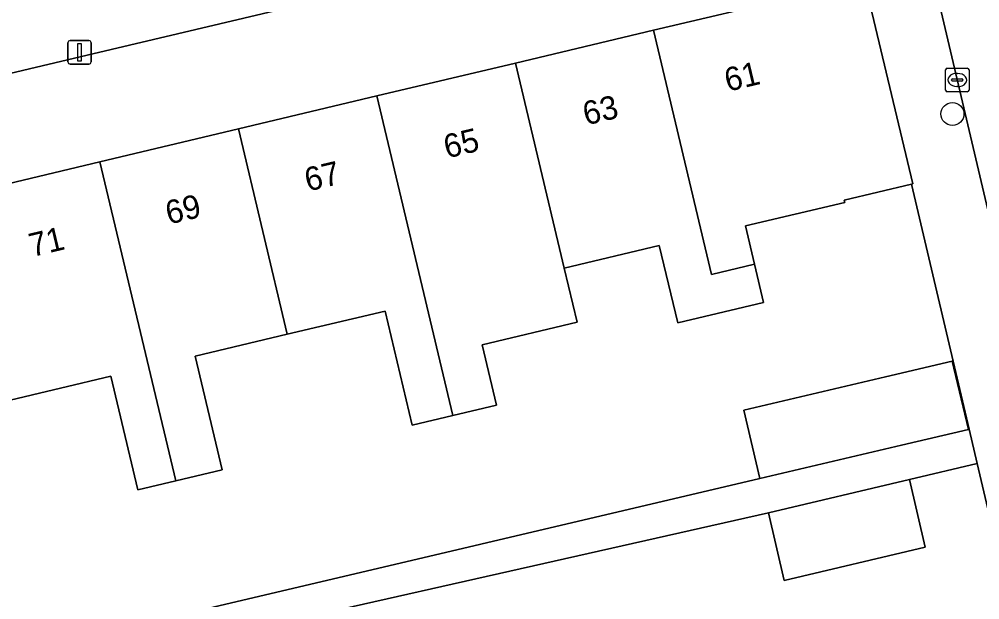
# Model space of a CAD drawing. Extents: x 158031 to 159244, y 380104 to 381214.
# Drawn here: x 158795.51 to 158836.4, y 380760.17 to 380784.89 of the extents above; entities that cross this region are included whole.
import ezdxf

# ---------------------------------------------------------------- set-up
doc = ezdxf.new("R2010")
doc.units = 0
for name, color, linetype in [('IMGEO_Boom', 7, 'Continuous'), ('IMGEO_Erf', 7, 'Continuous'), ('IMGEO_Kolk', 7, 'Continuous'), ('IMGEO_Lichtmast', 7, 'Continuous'), ('IMGEO_Pand', 7, 'Continuous'), ('IMGEO_Pand_nummerreeks', 7, 'Continuous'), ('IMGEO_Rijbaan_lokaal_open', 7, 'Continuous'), ('IMGEO_Voetpad_open', 7, 'Continuous')]:
    doc.layers.add(name, color=color, linetype=linetype)

msp = doc.modelspace()

# ---------------------------------------------------------------- linework, layer by layer
at = {"layer": 'IMGEO_Boom'}
msp.add_circle((158835.233, 380780.859), 0.489, dxfattribs=at)
at = {"layer": 'IMGEO_Erf'}
msp.add_lwpolyline([(158828.56, 380785.861), (158828.583, 380785.764), (158831.47, 380786.45), (158830.411, 380790.959), (158819.965, 380788.479), (158798.4, 380783.36), (158786.067, 380780.432), (158787.119, 380776.008), (158793.052, 380777.419), (158798.948, 380778.82), (158804.844, 380780.222), (158810.74, 380781.624), (158816.636, 380783.026), (158822.509, 380784.422)], close=True, dxfattribs=at)
for points in [[(158791.638, 380756.998), (158827.032, 380765.335), (158826.349, 380768.239), (158832.385, 380769.66), (158835.227, 380770.329), (158835.911, 380767.426), (158835.939, 380767.433), (158833.486, 380777.871), (158830.622, 380777.19), (158830.645, 380777.093), (158826.422, 380776.089), (158826.809, 380774.46), (158827.196, 380772.831), (158823.54, 380771.961), (158822.757, 380775.251), (158818.712, 380774.289), (158819.259, 380771.987), (158815.22, 380771.027), (158815.83, 380768.46), (158813.973, 380768.019), (158812.239, 380767.607), (158811.084, 380772.465), (158806.923, 380771.476), (158802.999, 380770.543), (158804.149, 380765.703), (158802.177, 380765.234), (158800.567, 380764.851), (158799.416, 380769.69), (158795.131, 380768.671)], [(158838.692, 380755.718), (158836.283, 380765.968), (158833.399, 380765.289), (158834.077, 380762.411), (158828.074, 380760.997), (158827.397, 380763.876), (158797.714, 380757.17)]]:
    msp.add_lwpolyline(points, dxfattribs=at)
at = {"layer": 'IMGEO_Kolk'}
for p, q in [((158835.013, 380782.805), (158835.865, 380782.805)), ((158834.938, 380781.879), (158834.938, 380782.731)), ((158835.426, 380782.585), (158835.451, 380782.585)), ((158835.939, 380782.731), (158835.939, 380781.879)), ((158835.197, 380782.299), (158835.197, 380782.311)), ((158835.635, 380782.262), (158835.237, 380782.262)), ((158835.24, 380782.348), (158835.638, 380782.348)), ((158835.449, 380782.025), (158835.424, 380782.025)), ((158835.681, 380782.311), (158835.681, 380782.299)), ((158835.865, 380781.805), (158835.013, 380781.805))]:
    msp.add_line(p, q, dxfattribs=at)
for points in [[(158835.013, 380782.805), (158835.865, 380782.805)], [(158834.938, 380781.879), (158834.938, 380782.731)], [(158835.939, 380782.731), (158835.939, 380781.879)], [(158835.865, 380781.805), (158835.013, 380781.805)]]:
    msp.add_lwpolyline(points, dxfattribs=at)
for centre, radius, start, end in [((158835.015, 380782.729), 0.0765, 91.552, 178.448), ((158835.015, 380782.729), 0.0765, 91.552, 178.448), ((158835.863, 380782.729), 0.0765, 1.552, 88.448), ((158835.863, 380782.729), 0.0765, 1.552, 88.448), ((158835.237, 380782.308), 0.0403, 85.8775, 175.7526), ((158835.234, 380782.298), 0.0366, 178.938, 274.7102), ((158835.638, 380782.305), 0.043, 264.8664, 352.4533), ((158835.642, 380782.31), 0.0386, 1.7309, 96.639), ((158835.015, 380781.881), 0.0765, 181.552, 268.448), ((158835.015, 380781.881), 0.0765, 181.552, 268.448), ((158835.863, 380781.881), 0.0765, 271.552, 358.448), ((158835.863, 380781.881), 0.0765, 271.552, 358.448)]:
    msp.add_arc(centre, radius, start, end, dxfattribs=at)
for centre, major_axis, ratio, start_param, end_param in [((158835.425, 380782.305), (-0.387, 0.002), 0.722429, 4.712389, 7.853982), ((158835.45, 380782.305), (-0.39, 0.002), 0.717154, 1.570796, 4.712389)]:
    msp.add_ellipse(centre, major_axis=major_axis, ratio=ratio, start_param=start_param, end_param=end_param, dxfattribs=at)
at = {"layer": 'IMGEO_Lichtmast'}
for p, q in [((158797.586, 380783.085), (158797.586, 380783.885)), ((158797.586, 380783.885), (158797.586, 380783.085)), ((158797.686, 380783.985), (158798.476, 380783.985)), ((158798.476, 380783.985), (158797.686, 380783.985)), ((158798.576, 380783.885), (158798.576, 380783.085)), ((158798.576, 380783.085), (158798.576, 380783.885)), ((158798.476, 380782.985), (158797.686, 380782.985)), ((158797.686, 380782.985), (158798.476, 380782.985))]:
    msp.add_line(p, q, dxfattribs=at)
msp.add_lwpolyline([(158798.006, 380783.86), (158798.156, 380783.86), (158798.156, 380783.11), (158798.006, 380783.11), (158798.006, 380783.86)], dxfattribs=at)
for centre, start, end in [((158797.686, 380783.885), 90, 180), ((158797.686, 380783.885), 90, 180), ((158798.476, 380783.885), 0, 90), ((158798.476, 380783.885), 360, 90), ((158797.686, 380783.085), 180, 270), ((158797.686, 380783.085), 180, 270), ((158798.476, 380783.085), 270, 0), ((158798.476, 380783.085), 270, 0)]:
    msp.add_arc(centre, 0.1, start, end, dxfattribs=at)
at = {"layer": 'IMGEO_Pand'}
for points in [[(158831.47, 380786.45), (158828.583, 380785.764), (158828.56, 380785.861), (158822.509, 380784.422), (158824.979, 380774.025), (158826.809, 380774.46), (158826.422, 380776.089), (158830.645, 380777.093), (158830.622, 380777.19), (158833.486, 380777.871), (158833.54, 380777.884), (158831.502, 380786.458)], [(158822.509, 380784.422), (158816.636, 380783.026), (158818.712, 380774.289), (158822.757, 380775.251), (158823.54, 380771.961), (158827.196, 380772.831), (158826.809, 380774.46), (158824.979, 380774.025)], [(158810.74, 380781.624), (158813.973, 380768.019), (158815.83, 380768.46), (158815.22, 380771.027), (158819.259, 380771.987), (158818.712, 380774.289), (158816.636, 380783.026)], [(158810.74, 380781.624), (158804.844, 380780.222), (158806.923, 380771.476), (158811.084, 380772.465), (158812.239, 380767.607), (158813.973, 380768.019)], [(158806.923, 380771.476), (158804.844, 380780.222), (158798.948, 380778.82), (158802.177, 380765.234), (158804.149, 380765.703), (158802.999, 380770.543)], [(158795.131, 380768.671), (158799.416, 380769.69), (158800.567, 380764.851), (158802.177, 380765.234), (158798.948, 380778.82), (158793.052, 380777.419)], [(158832.385, 380769.66), (158826.349, 380768.239), (158827.032, 380765.335), (158833.069, 380766.757), (158835.911, 380767.426), (158835.227, 380770.329)], [(158828.074, 380760.997), (158834.077, 380762.411), (158833.399, 380765.289), (158827.397, 380763.876)]]:
    msp.add_lwpolyline(points, close=True, dxfattribs=at)
at = {"layer": 'IMGEO_Rijbaan_lokaal_open'}
msp.add_lwpolyline([(158843.887, 380776.94), (158842.107, 380784.469), (158841.275, 380787.987), (158839.72, 380794.556), (158838.648, 380799.081), (158837.352, 380804.555), (158836.218, 380809.347), (158829.452, 380807.746), (158833.118, 380792.184), (158837.976, 380771.517), (158838.804, 380767.991), (158839.084, 380766.801), (158839.956, 380763.144), (158843.091, 380750), (158843.617, 380747.793), (158850.4, 380749.388), (158850.255, 380750), (158845.617, 380769.624), (158844.733, 380773.361)], close=True, dxfattribs=at)
at = {"layer": 'IMGEO_Voetpad_open'}
for points in [[(158821.543, 380827.753), (158828.558, 380798.037), (158829.439, 380794.304), (158830.411, 380790.959), (158831.47, 380786.45), (158831.502, 380786.458), (158833.54, 380777.884), (158833.486, 380777.871), (158835.939, 380767.433), (158836.283, 380765.968), (158838.692, 380755.718)], [(158844.967, 380742.124), (158844.884, 380742.482), (158844.267, 380745.069), (158843.617, 380747.793), (158843.091, 380750), (158839.956, 380763.144), (158839.084, 380766.801), (158838.804, 380767.991), (158837.976, 380771.517), (158833.118, 380792.184), (158829.452, 380807.746)], [(158765.189, 380781.261), (158763.05, 380773.944), (158763.439, 380774.649), (158764.03, 380775.196), (158764.565, 380775.323), (158775.85, 380778.006), (158784.461, 380780.05), (158784.52, 380780.064), (158785.563, 380780.312), (158786.067, 380780.432), (158798.4, 380783.36), (158819.965, 380788.479)], [(158797.714, 380757.17), (158827.397, 380763.876), (158833.399, 380765.289), (158836.283, 380765.968), (158835.939, 380767.433), (158835.911, 380767.426), (158833.069, 380766.757), (158827.032, 380765.335), (158791.638, 380756.998), (158789.187, 380767.311), (158788.276, 380771.144), (158787.119, 380776.008), (158786.067, 380780.432), (158785.563, 380780.312), (158784.52, 380780.064), (158786.866, 380770.348), (158786.913, 380770.359), (158787.341, 380768.558), (158787.3, 380768.548), (158789.659, 380758.776)]]:
    msp.add_lwpolyline(points, dxfattribs=at)

# ---------------------------------------------------------------- texts
at = {"layer": 'IMGEO_Pand_nummerreeks'}
for s, rotation, p in [('61', 13.3728, (158825.665, 380781.801)), ('63', 13.3743, (158819.635, 380780.367)), ('65', 13.3743, (158813.714, 380778.96)), ('67', 13.3743, (158807.794, 380777.552)), ('69', 13.3743, (158801.874, 380776.145)), ('71', 13.3743, (158796.064, 380774.763))]:
    msp.add_text(s, height=1, rotation=rotation, dxfattribs=at).set_placement(p)

doc.saveas('drawing.dxf')
